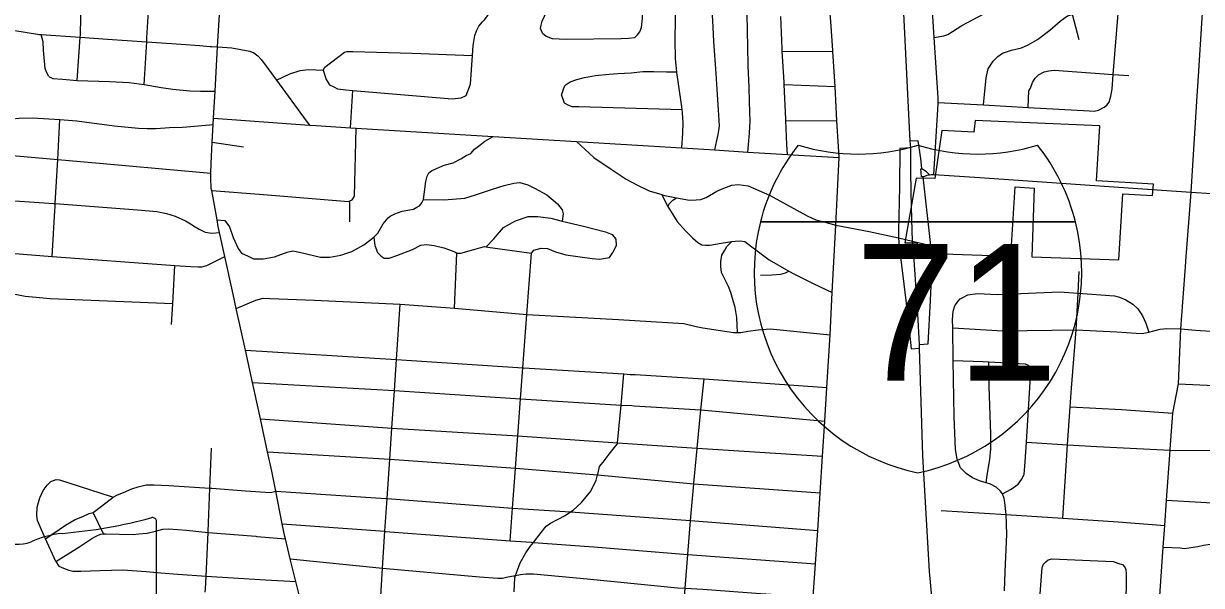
# Model space of a CAD drawing. Extents: x 1729596 to 1934326, y 644115 to 911751.
# Drawn here: x 1821078 to 1831865, y 742604 to 747751 of the extents above; entities that cross this region are included whole.
import ezdxf

# ---------------------------------------------------------------- set-up
doc = ezdxf.new("R2010")
doc.units = 0
for name, color, linetype in [('GM_X_City_Street', 7, 'Continuous'), ('GM_X_Corporation', 7, 'Continuous'), ('GM_X_County_Road', 7, 'Continuous'), ('GM_X_Interchange_Ramps', 7, 'Continuous'), ('GM_X_Interstate_Route', 7, 'Continuous'), ('GM_X_Interstate_Shield', 7, 'Continuous'), ('GM_X_State_Shield', 7, 'Continuous'), ('GM_X_US_Route', 7, 'Continuous')]:
    doc.layers.add(name, color=color, linetype=linetype)

msp = doc.modelspace()

# ---------------------------------------------------------------- linework, layer by layer
at = {"layer": 'GM_X_City_Street'}
for points in [[(1829415, 746367), (1829450, 746965), (1829453, 747017), (1829453, 747029), (1829453, 747069), (1829418, 747623), (1829372, 748347), (1829384, 748379), (1829390, 748396), (1829392, 748403), (1829418, 748432), (1829477, 748506), (1829498, 748551), (1829502, 748585), (1829513, 748645), (1829536, 748988), (1829592, 749824), (1829686, 751241)], [(1831823, 747039), (1831838, 747268), (1831872, 747801), (1831923, 748599), (1831953, 749069), (1831971, 749365), (1832001, 749829), (1832023, 750170), (1832045, 750515), (1832093, 751101)], [(1830974, 746984), (1830999, 747002), (1831021, 747032), (1831035, 747085), (1831048, 747151), (1831058, 747285), (1831103, 747844), (1831130, 748188), (1831157, 748519), (1831166, 748559), (1831178, 748615), (1831210, 748686), (1831316, 748918), (1831332, 748972), (1831343, 749032), (1831374, 749498), (1831391, 749558), (1831407, 749592), (1831430, 749657), (1831453, 749727), (1831469, 749779), (1831474, 749843), (1831466, 749905), (1831445, 749947)], [(1821597, 747625), (1821599, 747645), (1821603, 747812), (1821607, 747866), (1821588, 747916), (1821586, 747922), (1821522, 748171), (1821514, 748233), (1821517, 748275), (1821519, 748305), (1821521, 748331), (1821533, 748411), (1821547, 748506)], [(1822208, 747620), (1822208, 747620), (1822222, 747865), (1822245, 748259)], [(1827106, 746612), (1827115, 746748), (1827119, 746840), (1827113, 746932), (1827110, 746965), (1827105, 747008), (1827078, 747177), (1827062, 747301), (1827061, 747307), (1827050, 747427), (1827047, 747605), (1827049, 747784), (1827053, 747892), (1827054, 747898), (1827066, 748018), (1827076, 748150), (1827101, 748284)], [(1829418, 747623), (1829506, 747637), (1829544, 747649), (1829671, 747733), (1829826, 747815), (1830162, 747994), (1830483, 748165), (1830502, 748175), (1830574, 748208), (1830622, 748216), (1830778, 748208), (1831130, 748188)], [(1825132, 747093), (1825172, 747196), (1825189, 747457), (1825196, 747550), (1825210, 747640), (1825227, 747684), (1825247, 747726), (1825282, 747765), (1825298, 747784), (1825321, 747813), (1825361, 747872), (1825396, 747929), (1825419, 748001), (1825433, 748067), (1825455, 748141)], [(1825830, 747662), (1825812, 747704), (1825818, 747736), (1825828, 747772), (1825869, 747864), (1825907, 747942), (1825939, 747994)], [(1825830, 747662), (1825864, 747634), (1825918, 747615), (1826046, 747609), (1826552, 747614), (1826619, 747616), (1826677, 747624), (1826701, 747646), (1826721, 747674), (1826737, 747716), (1826747, 747800), (1826751, 747907)], [(1823604, 742507), (1823572, 742640), (1823521, 742849), (1823476, 743032), (1823471, 743052), (1823447, 743170), (1823387, 743469), (1823351, 743652), (1823312, 743829), (1823247, 744129), (1823193, 744380), (1823175, 744463), (1823110, 744760), (1823026, 745142), (1822998, 745271), (1822922, 745616), (1822873, 745836), (1822861, 745891), (1822850, 745953), (1822801, 746221), (1822797, 746240), (1822794, 746338), (1822794, 746379), (1822795, 746470), (1822806, 746663), (1822816, 746827), (1822819, 746885), (1822832, 747130), (1822855, 747537), (1822871, 747834)], [(1827408, 746593), (1827427, 746681), (1827439, 746733), (1827447, 746771), (1827453, 746813), (1827443, 746959), (1827430, 747146), (1827420, 747294), (1827399, 747585), (1827392, 747779), (1827386, 747866)], [(1827712, 746574), (1827717, 746640), (1827725, 746749), (1827731, 746855), (1827726, 747033), (1827724, 747167), (1827715, 747362), (1827711, 747540), (1827707, 747680), (1827704, 747841)], [(1828074, 746551), (1828069, 746642), (1828058, 746862), (1828058, 746874), (1828044, 747191), (1828043, 747215), (1828027, 747499), (1828025, 747521), (1828014, 747814)], [(1829870, 747005), (1829895, 747252), (1829912, 747337), (1829957, 747405), (1830002, 747450), (1830042, 747479), (1830126, 747506), (1830218, 747527), (1830279, 747555), (1830365, 747606), (1830478, 747690), (1830571, 747773), (1830638, 747820), (1830683, 747833), (1830694, 747836), (1830750, 747859), (1830872, 747859), (1831103, 747844)], [(1830747, 747603), (1830683, 747833)], [(1819931, 747776), (1820034, 747770), (1820696, 747733), (1820733, 747730), (1821224, 747650), (1821240, 747649), (1821597, 747625), (1821847, 747609), (1822206, 747584), (1822520, 747563), (1822688, 747550), (1822788, 747542), (1822798, 747542)], [(1821310, 747267), (1821287, 747305), (1821275, 747338), (1821261, 747506), (1821257, 747583), (1821240, 747649)], [(1821569, 747229), (1821597, 747625)], [(1822184, 747193), (1822206, 747584), (1822208, 747620)], [(1822798, 747542), (1822855, 747537), (1822984, 747527), (1823149, 747499), (1823187, 747483), (1823224, 747454), (1823256, 747418), (1823394, 747232), (1823666, 746861), (1823666, 746861)], [(1823394, 747232), (1823517, 747290), (1823612, 747322), (1823688, 747329), (1823822, 747324), (1823837, 747352), (1824018, 747488), (1824040, 747496), (1824094, 747495), (1824636, 747478), (1825189, 747457)], [(1828027, 747499), (1828491, 747495)], [(1821310, 747267), (1821346, 747247), (1821434, 747241), (1821569, 747229), (1821864, 747220), (1822046, 747212), (1822184, 747193), (1822338, 747165), (1822444, 747151), (1822600, 747135), (1822697, 747131), (1822702, 747130), (1822832, 747130)], [(1823822, 747324), (1823849, 747239), (1823879, 747190), (1823919, 747171), (1823953, 747153), (1824031, 747145), (1824093, 747139), (1825003, 747061), (1825087, 747069), (1825126, 747089), (1825132, 747093)], [(1826005, 747096), (1826025, 747160), (1826039, 747186), (1826085, 747218), (1826145, 747238), (1826215, 747256), (1826315, 747274), (1826441, 747286), (1826520, 747294), (1826642, 747300), (1826750, 747313), (1826850, 747311), (1826966, 747307), (1827061, 747307)], [(1830277, 746982), (1830286, 747133), (1830300, 747159), (1830317, 747211), (1830343, 747251), (1830372, 747282), (1830424, 747308), (1830468, 747317), (1830516, 747323), (1831058, 747285), (1831200, 747275)], [(1824072, 746796), (1824093, 747139)], [(1828044, 747191), (1828510, 747173)], [(1826005, 747096), (1826030, 747024), (1826068, 747004), (1826100, 746992), (1826164, 746992), (1827110, 746965)], [(1829453, 747029), (1829870, 747005), (1830277, 746982), (1830840, 746950), (1830884, 746947), (1830922, 746957), (1830974, 746984)], [(1831723, 745574), (1831771, 746206), (1831823, 747039)], [(1820854, 746793), (1820974, 746877), (1821038, 746885), (1821160, 746887), (1821411, 746871), (1821565, 746861), (1821909, 746815), (1822132, 746791), (1822210, 746789), (1822292, 746790), (1822415, 746799), (1822535, 746803), (1822573, 746806), (1822816, 746827)], [(1821364, 746035), (1821366, 746073), (1821368, 746102), (1821391, 746505), (1821411, 746871)], [(1822819, 746885), (1823697, 746820), (1823758, 746816)], [(1823666, 746861), (1823697, 746820)], [(1823758, 746816), (1824072, 746796), (1824124, 746792)], [(1828058, 746862), (1828527, 746859)], [(1822850, 745953), (1822922, 745946), (1822963, 745890), (1822999, 745792), (1823043, 745690), (1823073, 745647), (1823135, 745619), (1823185, 745597), (1823273, 745595), (1823377, 745613), (1823491, 745657), (1823545, 745669), (1823605, 745657), (1823797, 745612), (1823883, 745610), (1823983, 745628), (1824085, 745664), (1824193, 745724), (1824287, 745793), (1824324, 745832), (1824372, 745916), (1824418, 745972), (1824436, 745988), (1824478, 746008), (1824544, 746032), (1824650, 746050), (1824680, 746068), (1824704, 746082), (1824726, 746108), (1824741, 746139), (1824749, 746208), (1824761, 746304), (1824773, 746352), (1824789, 746382), (1824815, 746402), (1824859, 746424), (1824931, 746454), (1825012, 746476), (1825084, 746512), (1825132, 746542), (1825174, 746562), (1825208, 746600), (1825256, 746638), (1825304, 746674), (1825378, 746715)], [(1824087, 746135), (1824108, 746171), (1824125, 746792)], [(1824124, 746792), (1824125, 746792), (1825378, 746715), (1826142, 746670), (1827106, 746612), (1827408, 746593), (1827712, 746574), (1828074, 746551), (1828177, 746545)], [(1822806, 746663), (1823092, 746623)], [(1826142, 746670), (1826302, 746525), (1826458, 746416), (1826596, 746325), (1826701, 746269), (1826808, 746220), (1826925, 746184), (1826937, 746180), (1827058, 746154), (1827176, 746133), (1827239, 746137), (1827281, 746139), (1827329, 746158), (1827428, 746214), (1827491, 746243), (1827564, 746271), (1827622, 746278), (1827713, 746265), (1827911, 746178), (1828254, 745989), (1828334, 745954), (1828406, 745936), (1828517, 745904)], [(1820907, 746547), (1821391, 746505), (1821807, 746469), (1822554, 746401), (1822624, 746395), (1822794, 746379)], [(1828177, 746545), (1828179, 746545), (1828547, 746524)], [(1824741, 746139), (1824930, 746136), (1825118, 746151), (1825217, 746181), (1825372, 746234), (1825479, 746266), (1825567, 746288), (1825623, 746295), (1825697, 746275), (1825756, 746244), (1825869, 746181), (1825967, 746099), (1826012, 746046), (1826019, 746008), (1826011, 745942)], [(1822801, 746221), (1823276, 746186), (1824053, 746122), (1824067, 746128), (1824087, 746135)], [(1826925, 746184), (1826975, 746079), (1826978, 746074), (1827064, 745937), (1827141, 745853), (1827203, 745789), (1827254, 745744), (1827290, 745725), (1827322, 745721), (1827362, 745720), (1827468, 745740), (1827564, 745755), (1827595, 745759), (1827643, 745762), (1827683, 745753), (1827771, 745686), (1827905, 745587), (1828087, 745483), (1828099, 745476), (1828111, 745470)], [(1831504, 746225), (1831771, 746206), (1832143, 746181)], [(1820681, 746147), (1821356, 746103), (1821368, 746102), (1822122, 746046), (1822300, 746028), (1822386, 746011), (1822468, 745987), (1822560, 745943), (1822621, 745906), (1822635, 745897), (1822687, 745867), (1822741, 745840), (1822801, 745832), (1822873, 745836)], [(1824065, 745935), (1824067, 746128)], [(1826978, 746074), (1826994, 746102), (1827011, 746120), (1827023, 746133), (1827058, 746154)], [(1821341, 745617), (1821364, 746035)], [(1825314, 745706), (1825386, 745778), (1825474, 745883), (1825584, 745943), (1825699, 745982), (1825789, 745985), (1825906, 745968), (1826011, 745942), (1826207, 745894), (1826408, 745842), (1826469, 745818), (1826503, 745776), (1826505, 745719), (1826476, 745654)], [(1828517, 745904), (1828822, 745847), (1829092, 745789), (1829220, 745758), (1829387, 745719)], [(1824287, 745793), (1824295, 745718), (1824321, 745655), (1824353, 745619), (1824381, 745603), (1824425, 745601), (1824497, 745625), (1824641, 745681), (1824715, 745721), (1824769, 745727), (1824839, 745719), (1824927, 745698), (1824979, 745678), (1825035, 745656), (1825045, 745648), (1825083, 745648), (1825203, 745680), (1825265, 745700), (1825299, 745708), (1825314, 745706), (1825329, 745704), (1825729, 745647), (1825751, 745675), (1825817, 745693), (1825877, 745691), (1825949, 745661), (1826045, 745632), (1826285, 745598), (1826353, 745594), (1826407, 745602), (1826445, 745608), (1826476, 745654)], [(1827615, 744921), (1827610, 745059), (1827594, 745150), (1827575, 745222), (1827555, 745287), (1827534, 745342), (1827492, 745427), (1827471, 745471), (1827464, 745525), (1827465, 745572), (1827472, 745629), (1827499, 745675), (1827518, 745709), (1827564, 745755)], [(1820615, 745676), (1821341, 745617), (1822425, 745539)], [(1825024, 745144), (1825045, 745648)], [(1825536, 743014), (1825556, 743313), (1825582, 743675), (1825582, 743680), (1825604, 743974), (1825629, 744313), (1825650, 744597), (1825686, 745086), (1825729, 745647)], [(1822425, 745539), (1822464, 745536), (1822610, 745526), (1822678, 745522), (1822710, 745522), (1822758, 745534), (1822922, 745616)], [(1822433, 744993), (1822444, 745184), (1822464, 745536)], [(1831354, 740680), (1831376, 740992), (1831399, 741329), (1831424, 741705), (1831450, 742054), (1831481, 742467), (1831516, 742955), (1831530, 743153), (1831546, 743384), (1831579, 743843), (1831579, 743852), (1831603, 744183), (1831655, 744452), (1831676, 744954), (1831722, 745565), (1831723, 745574)], [(1827828, 745446), (1827932, 745450), (1828012, 745454), (1828057, 745467), (1828087, 745483)], [(1828111, 745470), (1828113, 745469), (1828309, 745370), (1828484, 745288)], [(1830595, 743220), (1830640, 743893), (1830662, 744239), (1830674, 744410), (1830717, 744946), (1830736, 745281), (1830747, 745480)], [(1822444, 745184), (1821323, 745228), (1821161, 745244), (1821093, 745252), (1821015, 745266), (1820929, 745280), (1820827, 745291), (1820757, 745289), (1820691, 745291), (1820603, 745294)], [(1823026, 745142), (1823206, 745216), (1823272, 745234), (1823332, 745232), (1823742, 745216), (1824526, 745180), (1824942, 745151), (1825024, 745144), (1825686, 745086), (1826526, 745040), (1827124, 745003), (1827238, 744977), (1827300, 744965), (1827580, 744920), (1827615, 744921), (1827648, 744922), (1827710, 744934), (1827806, 744944), (1827916, 744954), (1828464, 744901)], [(1830061, 742555), (1830068, 742728), (1830083, 743074), (1830078, 743254), (1830066, 743365), (1830058, 743401), (1830043, 743444), (1830021, 743470), (1829985, 743504), (1829935, 743531), (1829895, 743544), (1829834, 743564), (1829770, 743591), (1829712, 743629), (1829660, 743682), (1829629, 743760), (1829612, 743849), (1829601, 744152), (1829593, 744665), (1829588, 744965), (1829587, 745038), (1829592, 745116), (1829608, 745164), (1829635, 745204), (1829657, 745229)], [(1829657, 745229), (1829681, 745243), (1829725, 745265), (1829816, 745278), (1829998, 745268), (1830565, 745293), (1830736, 745281), (1831068, 745258), (1831114, 745245), (1831174, 745220), (1831236, 745180), (1831283, 745139), (1831325, 745074), (1831356, 745007), (1831383, 744924)], [(1824346, 742455), (1824366, 742764), (1824388, 743101), (1824408, 743401), (1824432, 743762), (1824451, 744044), (1824474, 744391), (1824492, 744673), (1824526, 745180)], [(1829588, 744965), (1830047, 744935), (1830717, 744946), (1831090, 744928), (1831267, 744914), (1831324, 744913), (1831383, 744924), (1831428, 744937), (1831487, 744953), (1831548, 744958), (1831676, 744954), (1831810, 744941), (1831998, 744931)], [(1823110, 744760), (1824492, 744673), (1824494, 744673), (1825650, 744597), (1825656, 744597), (1826576, 744541), (1826632, 744537)], [(1829593, 744665), (1829866, 744656), (1829918, 744653), (1830250, 744634), (1830278, 744622), (1830292, 744610)], [(1829895, 743544), (1829904, 743613), (1829928, 743759), (1829938, 743856), (1829938, 743990), (1829922, 744425), (1829918, 744653)], [(1830043, 743444), (1830123, 743485), (1830188, 743532), (1830218, 743574), (1830243, 743622), (1830252, 743738), (1830263, 743917), (1830304, 744566), (1830302, 744590), (1830292, 744610)], [(1823175, 744463), (1824474, 744391), (1825629, 744313), (1826550, 744257), (1826650, 744251)], [(1826500, 743880), (1826516, 743900), (1826518, 743912), (1826550, 744257), (1826576, 744541)], [(1826632, 744537), (1826678, 744535), (1827306, 744496), (1827310, 744496), (1828434, 744418)], [(1827216, 743536), (1827217, 743540), (1827247, 743859), (1827247, 743863), (1827282, 744214), (1827310, 744496)], [(1831655, 744452), (1832112, 744429), (1832468, 744401), (1832775, 744381), (1833229, 744356), (1833917, 744318), (1834510, 744286), (1834852, 744272)], [(1826650, 744251), (1826670, 744250), (1827282, 744214), (1828415, 744109)], [(1830662, 744239), (1831133, 744217), (1831603, 744183)], [(1823247, 744129), (1824451, 744044), (1825604, 743974), (1825604, 743974), (1826518, 743912), (1827243, 743863), (1827247, 743863), (1828395, 743787)], [(1830263, 743917), (1830640, 743893), (1830908, 743876), (1831579, 743843), (1832438, 743837), (1832611, 743784), (1833179, 743750), (1833869, 743710), (1834299, 743685), (1834810, 743687), (1835027, 743640), (1835067, 743629), (1835095, 743611)], [(1822742, 742543), (1822743, 742570), (1822749, 742688), (1822769, 743089), (1822769, 743097), (1822785, 743495), (1822800, 743861)], [(1823312, 743829), (1824432, 743762), (1825582, 743680), (1825586, 743679), (1826335, 743618), (1826531, 743600)], [(1825570, 742545), (1825577, 742674), (1825583, 742695), (1825591, 742720), (1825625, 742810), (1825677, 742902), (1825718, 742962), (1825747, 742999), (1825818, 743090), (1825864, 743146), (1825904, 743176), (1825974, 743212), (1826039, 743246), (1826086, 743278), (1826111, 743294), (1826189, 743364), (1826273, 743468), (1826323, 743568), (1826335, 743618), (1826336, 743620), (1826354, 743694), (1826386, 743734), (1826442, 743808), (1826488, 743866), (1826499, 743879), (1826500, 743880)], [(1826531, 743600), (1827216, 743536), (1828373, 743453)], [(1821374, 742823), (1821280, 743032), (1821241, 743114), (1821205, 743198), (1821199, 743244), (1821204, 743322), (1821228, 743408), (1821258, 743474), (1821294, 743522), (1821328, 743556), (1821378, 743574)], [(1821378, 743574), (1821408, 743572), (1821871, 743423), (1821874, 743422)], [(1821874, 743422), (1821900, 743413), (1821938, 743433), (1821994, 743455), (1822070, 743489), (1822128, 743509), (1822202, 743527), (1822275, 743527), (1822407, 743519), (1822785, 743495), (1822803, 743494), (1823110, 743471), (1823339, 743455), (1823387, 743469)], [(1823387, 743469), (1824396, 743402), (1824408, 743401), (1825556, 743313), (1825605, 743310)], [(1827083, 741884), (1827084, 741895), (1827085, 741912), (1827110, 742228), (1827137, 742579), (1827161, 742887), (1827185, 743200), (1827216, 743536)], [(1821280, 743032), (1821461, 743157), (1821551, 743207), (1821620, 743237), (1821678, 743263), (1821716, 743271), (1821792, 743329), (1821900, 743413)], [(1831546, 743384), (1832175, 743349), (1832412, 743378), (1833143, 743295), (1833536, 743273), (1833832, 743257), (1834779, 743226)], [(1821809, 743076), (1821716, 743271)], [(1825605, 743310), (1826086, 743278), (1827185, 743200), (1828351, 743108)], [(1829483, 743291), (1830078, 743254), (1830595, 743220), (1831104, 743187), (1831530, 743153)], [(1823447, 743170), (1824388, 743101), (1824392, 743100), (1825536, 743014), (1825730, 743000)], [(1821374, 742823), (1821583, 742955), (1821703, 743035), (1821743, 743055), (1821782, 743073), (1821782, 743073)], [(1821782, 743073), (1821787, 743075), (1821809, 743076), (1821829, 743077), (1822081, 743070), (1822135, 743076), (1822209, 743084), (1822285, 743102), (1822355, 743120), (1822405, 743124), (1822571, 743111), (1822769, 743089), (1823204, 743055), (1823213, 743054), (1823476, 743032)], [(1825730, 743000), (1825747, 742999), (1826300, 742959), (1827161, 742887), (1828331, 742803)], [(1831516, 742955), (1831670, 742949), (1831706, 742942), (1831728, 742946), (1831833, 742961), (1831884, 742972), (1831907, 742976), (1831947, 742982), (1832017, 742977), (1832376, 743027), (1832892, 742939), (1833087, 742930)], [(1821374, 742823), (1821402, 742781), (1821444, 742763), (1821494, 742743), (1821528, 742735), (1821602, 742736), (1821780, 742742), (1821988, 742746), (1822202, 742731), (1822334, 742721), (1822490, 742709), (1822749, 742688), (1823295, 742656), (1823572, 742640)], [(1823521, 742849), (1824366, 742764), (1825253, 742684), (1825423, 742670), (1825463, 742670), (1825513, 742682), (1825566, 742692), (1825571, 742693)], [(1830387, 742529), (1830406, 742768), (1830419, 742800), (1830439, 742822)], [(1830439, 742822), (1830463, 742839), (1830496, 742847), (1831057, 742823), (1831117, 742803), (1831143, 742795), (1831161, 742776)], [(1831175, 742501), (1831179, 742602), (1831179, 742710), (1831176, 742748), (1831166, 742768), (1831161, 742776)], [(1825571, 742693), (1825583, 742695), (1825629, 742704), (1825681, 742712), (1825747, 742711), (1826239, 742664), (1826639, 742626), (1827067, 742583), (1827137, 742579), (1827299, 742569), (1827827, 742532), (1828309, 742499)]]:
    msp.add_lwpolyline(points, dxfattribs=at)
at = {"layer": 'GM_X_Corporation'}
msp.add_lwpolyline([(1829233, 745650), (1830121, 745621), (1830160, 746254), (1830334, 746244), (1830311, 745614), (1831110, 745588), (1831144, 746191), (1831418, 746175), (1831425, 746281), (1830905, 746311), (1830934, 746813), (1829792, 746863), (1829781, 746756), (1829489, 746772), (1829424, 746331), (1829252, 746334), (1829148, 745743), (1829266, 745743)], close=True, dxfattribs=at)
at = {"layer": 'GM_X_County_Road'}
for points in [[(1829318, 746346), (1829355, 746362), (1829376, 746366), (1829394, 746368), (1829415, 746367), (1829837, 746340), (1831504, 746225)], [(1829387, 745719), (1829318, 746346)]]:
    msp.add_lwpolyline(points, dxfattribs=at)
at = {"layer": 'GM_X_Interchange_Ramps'}
for points in [[(1829203, 746611), (1829103, 746607), (1829100, 746255), (1829093, 745986), (1829090, 745852), (1829092, 745789)], [(1829376, 746366), (1829348, 746394), (1829305, 746421), (1829296, 746515), (1829270, 746675), (1829199, 746673)], [(1829318, 746346), (1829301, 746347), (1829295, 746420), (1829305, 746421)], [(1829092, 745789), (1829096, 745713), (1829160, 745189), (1829200, 744830), (1829206, 744773), (1829284, 744778)], [(1829282, 744812), (1829364, 744817), (1829383, 745214), (1829400, 745554), (1829399, 745647), (1829387, 745719)]]:
    msp.add_lwpolyline(points, dxfattribs=at)
at = {"layer": 'GM_X_Interstate_Route'}
for points in [[(1829205, 746411), (1829203, 746611), (1829199, 746673), (1829136, 747906), (1829098, 748433), (1829073, 748957), (1829025, 749845), (1829009, 750139), (1829002, 750376), (1829006, 750583), (1829020, 750739), (1829044, 750821), (1829066, 750975), (1829122, 751270)], [(1829214, 745959), (1829207, 746200), (1829205, 746411)], [(1829421, 742242), (1829376, 742731), (1829315, 743791), (1829284, 744778), (1829282, 744812), (1829267, 745092), (1829235, 745587), (1829220, 745758), (1829214, 745959)]]:
    msp.add_lwpolyline(points, dxfattribs=at)
at = {"layer": 'GM_X_Interstate_Shield'}
for p, q in [((1827827, 745934), (1830712, 745934)), ((1830712, 745934), (1827827, 745934)), ((1830712, 745934), (1827827, 745934))]:
    msp.add_line(p, q, dxfattribs=at)
for centre, start, end in [((1829644, 745474), 141.669, 165.8066), ((1828722, 748430), 253.0091, 286.9909), ((1829817, 748430), 253.0091, 286.9909), ((1828894, 745474), 14.1934, 38.331), ((1829644, 745474), 165.8066, 258.463), ((1828894, 745474), 281.537, 14.1934)]:
    msp.add_arc(centre, 1875, start, end, dxfattribs=at)
at = {"layer": 'GM_X_State_Shield'}
msp.add_line((1822296, 742085), (1822296, 743190), dxfattribs=at)
for centre, major_axis, start_param, end_param in [((1821056, 746019), (3691, 0), 4.814394, 5.042369), ((1822257, 743195), (38.7, 0), 6.141152, 7.989035), ((1821527, 742492), (743, 0), 1.699011, 2.107814), ((1821029, 743208), (282, 0), 4.081561, 5.145723)]:
    msp.add_ellipse(centre, major_axis=major_axis, ratio=0.8, start_param=start_param, end_param=end_param, dxfattribs=at)
at = {"layer": 'GM_X_US_Route'}
for points in [[(1828544, 746576), (1828527, 746859), (1828510, 747173), (1828491, 747495), (1828491, 747503), (1828470, 747770), (1828436, 748204), (1828435, 748216), (1828434, 748660), (1828410, 749063), (1828380, 749508), (1828355, 749920), (1828316, 750339), (1828278, 750660), (1828260, 750821), (1828248, 750984), (1828245, 751332)], [(1828514, 745847), (1828517, 745904), (1828547, 746524), (1828544, 746576), (1828544, 746576)], [(1828218, 740798), (1828236, 741156), (1828256, 741495), (1828273, 741876), (1828288, 742201), (1828309, 742499), (1828331, 742803), (1828351, 743108), (1828373, 743453), (1828395, 743787), (1828415, 744109), (1828434, 744418), (1828464, 744901), (1828484, 745288), (1828514, 745847)]]:
    msp.add_lwpolyline(points, dxfattribs=at)

# ---------------------------------------------------------------- texts
at = {"layer": 'GM_X_Interstate_Shield'}
msp.add_text('71', height=1250, dxfattribs=at).set_placement((1828692, 744481))

doc.saveas('drawing.dxf')
